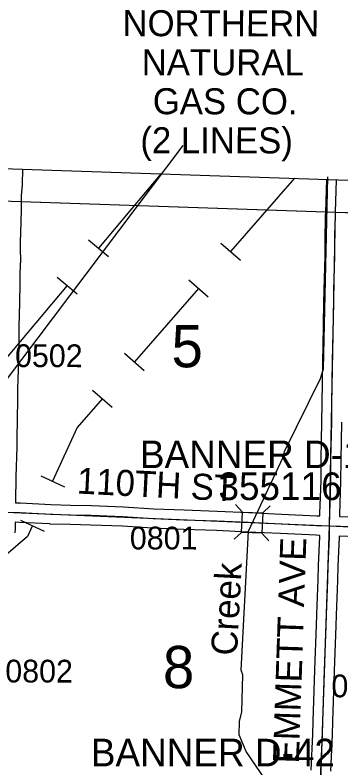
# Model space of a CAD drawing. Extents: x -157.2 to -99.3, y 12.2 to 46.2.
# Drawn here: x -137.377 to -136.373, y 39.155 to 41.472 of the extents above; entities that cross this region are included whole.
import ezdxf

# ---------------------------------------------------------------- set-up
doc = ezdxf.new("R2010")
doc.units = 0
for name, color, linetype in [('tdCoClipBndry', 7, 'Continuous'), ('tdCoCoBndry', 7, 'Continuous'), ('tdCoCoBndryPart', 7, 'Continuous'), ('tdCoHydroRiver', 7, 'Continuous'), ('tdCoHydroTxtLg', 7, 'Continuous'), ('tdCoPipe', 7, 'Continuous'), ('tdCoPipe1', 7, 'Continuous'), ('tdCoPipe2', 7, 'Continuous'), ('tdCoPipeTxt', 7, 'Continuous'), ('tdCoSecRdNmbr', 7, 'Continuous'), ('tdCoSecRdTxt', 7, 'Continuous'), ('tdCoSecRteBand', 7, 'Continuous'), ('tdCoSecRteCL', 7, 'Continuous'), ('tdCoSectLine', 7, 'Continuous'), ('tdCoSectLinePart', 7, 'Continuous'), ('tdCoSectNmbr', 7, 'Continuous'), ('tdCoStrucSec', 7, 'Continuous'), ('tdCoStrucSecCoName', 7, 'Continuous'), ('tdCoStrucSecFHWANum', 7, 'Continuous'), ('tdCoSurfAsphalt', 7, 'Continuous'), ('tdCoSurfEarth', 7, 'Continuous'), ('tdCoSurfGravel', 7, 'Continuous'), ('tdCoTwpBndryShd', 7, 'Continuous')]:
    doc.layers.add(name, color=color, linetype=linetype)

msp = doc.modelspace()

# ---------------------------------------------------------------- linework, layer by layer
at = {"layer": 'tdCoClipBndry'}
msp.add_lwpolyline([(-150.407, 41.4676), (-149.3946, 41.4438), (-148.3968, 41.411), (-147.4001, 41.3615), (-145.4135, 41.2969), (-142.396, 41.1563), (-141.4008, 41.1294), (-139.4104, 41.0607), (-138.4128, 41.0377), (-137.3849, 40.9986), (-130.3617, 40.7621)], dxfattribs=at)
at = {"layer": 'tdCoCoBndry'}
msp.add_lwpolyline([(-152.9518, 41.3883), (-152.409, 41.3796), (-151.4143, 41.374), (-150.4076, 41.3676), (-149.397, 41.3439), (-148.4001, 41.3111), (-147.4042, 41.2616), (-146.4159, 41.2271), (-145.4182, 41.197), (-144.4306, 41.151), (-143.3778, 41.1032), (-142.3996, 41.0564), (-141.4043, 41.0295), (-140.4086, 40.9954), (-139.4133, 40.9608), (-138.4166, 40.9378), (-137.3885, 40.8986), (-136.3904, 40.8656), (-135.3934, 40.8324), (-134.3958, 40.7988)], dxfattribs=at)
at = {"layer": 'tdCoCoBndryPart'}
msp.add_lwpolyline([(-137.3585, 40.8977), (-136.4203, 40.8666)], dxfattribs=at)
at = {"layer": 'tdCoHydroRiver'}
msp.add_lwpolyline([(-136.5928, 39.0997), (-136.6652, 39.2061), (-136.6873, 39.2573), (-136.686, 39.2983), (-136.6787, 39.328), (-136.6752, 39.4415), (-136.681, 39.4559), (-136.658, 39.8843), (-136.5513, 40.1113), (-136.5476, 40.1286), (-136.4363, 40.3539), (-136.4274, 40.3836), (-136.414, 40.974)], dxfattribs=at)
at = {"layer": 'tdCoPipe'}
msp.add_lwpolyline([(-145.5545, 32.0407), (-145.4652, 31.9559), (-145.2641, 32.039), (-144.2371, 32.0131), (-143.232, 33.3859), (-142.9301, 33.9124), (-142.0867, 34.756), (-141.6374, 35.6825), (-141.5355, 35.8566), (-140.3685, 37.1582), (-139.4239, 38.0364), (-138.0693, 39.5013), (-138.0266, 39.825), (-137.4064, 40.3449), (-136.8596, 41.0707)], dxfattribs=at)
at = {"layer": 'tdCoPipe1'}
for p, q in [((-137.1503, 40.78), (-137.089, 40.7284)), ((-137.2469, 40.6652), (-137.1855, 40.6136))]:
    msp.add_line(p, q, dxfattribs=at)
for points in [[(-136.9265, 40.9838), (-137.1197, 40.7542)], [(-137.2162, 40.6394), (-137.4093, 40.4098)]]:
    msp.add_lwpolyline(points, dxfattribs=at)
at = {"layer": 'tdCoPipe2'}
for p, q in [((-136.7435, 40.77), (-136.6831, 40.7173)), ((-136.8422, 40.657), (-136.7818, 40.6043)), ((-137.0395, 40.4311), (-136.9791, 40.3783)), ((-137.1382, 40.3181), (-137.0778, 40.2653)), ((-137.2977, 40.054), (-137.2248, 40.0207)), ((-137.36, 39.9175), (-137.2871, 39.8843))]:
    msp.add_line(p, q, dxfattribs=at)
for points in [[(-136.516, 40.9696), (-136.7133, 40.7437)], [(-136.812, 40.6307), (-137.0093, 40.4047)], [(-137.108, 40.2917), (-137.186, 40.2023), (-137.2613, 40.0374)], [(-137.3236, 39.9009), (-137.3389, 39.8672), (-137.5386, 39.6961)]]:
    msp.add_lwpolyline(points, dxfattribs=at)
at = {"layer": 'tdCoSecRteBand'}
for points in [[(-137.3536, 40.9975), (-137.3552, 40.9502), (-137.3552, 40.9497), (-137.3553, 40.9491), (-137.3577, 40.9159), (-137.3581, 40.9009), (-137.3581, 40.8986), (-137.3579, 40.8771), (-137.3579, 40.8765), (-137.3579, 40.8759), (-137.3592, 40.8335), (-137.3592, 40.8334), (-137.3592, 40.8333), (-137.3613, 40.7732), (-137.3611, 40.7592), (-137.3611, 40.7591), (-137.3611, 40.759), (-137.3606, 40.7104), (-137.3606, 40.7095), (-137.3607, 40.7087), (-137.3616, 40.688), (-137.3617, 40.6877), (-137.3617, 40.6874), (-137.3623, 40.6781), (-137.3625, 40.6465), (-137.3625, 40.6463), (-137.3625, 40.6462), (-137.3635, 40.5877), (-137.3635, 40.5877), (-137.3635, 40.5876), (-137.3652, 40.5125), (-137.365, 40.4661), (-137.365, 40.4657), (-137.365, 40.4653), (-137.3662, 40.4073), (-137.3662, 40.407), (-137.3663, 40.4067), (-137.3687, 40.3515), (-137.3694, 40.3229), (-137.3697, 40.2879), (-137.3697, 40.2879), (-137.3697, 40.2878), (-137.3709, 40.1699), (-137.3709, 40.1698), (-137.3709, 40.1697), (-137.3714, 40.1431), (-137.3714, 40.1429), (-137.3714, 40.1427), (-137.3741, 40.052), (-137.3751, 39.9728), (-137.3751, 39.9726), (-137.3751, 39.9723), (-137.3751, 39.9715), (-137.3604, 39.971), (-137.3602, 39.971), (-137.36, 39.9709), (-137.2665, 39.9658), (-137.2058, 39.9643), (-137.2057, 39.9643), (-137.2057, 39.9643), (-137.1418, 39.9626), (-137.1417, 39.9626), (-137.1415, 39.9626), (-137.0434, 39.9589), (-137.043, 39.9589), (-137.0426, 39.9588), (-136.9499, 39.9529), (-136.8557, 39.949), (-136.7547, 39.9456), (-136.7545, 39.9456), (-136.7543, 39.9456), (-136.6574, 39.9411), (-136.6574, 39.9411), (-136.6574, 39.9411), (-136.5563, 39.9364), (-136.5563, 39.9364), (-136.5563, 39.9364), (-136.4472, 39.9313), (-136.4381, 39.9309)], [(-136.4381, 39.9309), (-136.438, 39.9375), (-136.438, 39.9378), (-136.438, 39.9382), (-136.4348, 40.0382), (-136.4341, 40.1038), (-136.4341, 40.1039), (-136.4341, 40.104), (-136.4319, 40.2205), (-136.4314, 40.2761), (-136.4314, 40.2762), (-136.4314, 40.2763), (-136.4294, 40.4084), (-136.4294, 40.4086), (-136.4294, 40.4087), (-136.4284, 40.4518), (-136.4257, 40.5864), (-136.425, 40.6253), (-136.425, 40.6255), (-136.425, 40.6256), (-136.422, 40.7305), (-136.4222, 40.7939), (-136.4222, 40.7944), (-136.4222, 40.7949), (-136.421, 40.8368), (-136.4212, 40.8368), (-136.4205, 40.855), (-136.4205, 40.855), (-136.4205, 40.8551), (-136.42, 40.8667), (-136.4191, 40.8966), (-136.4189, 40.8966), (-136.4187, 40.8999), (-136.4166, 40.9659)], [(-136.3719, 40.2195), (-136.3741, 40.103), (-136.3748, 40.0372), (-136.3748, 40.0369), (-136.3748, 40.0366), (-136.378, 39.9366), (-136.3781, 39.9286), (-136.3773, 39.9286), (-136.324, 39.9266)], [(-136.4651, 39.1482), (-136.46, 39.2596), (-136.459, 39.2995), (-136.459, 39.2996), (-136.459, 39.2996), (-136.4543, 39.4565), (-136.4543, 39.4566), (-136.4543, 39.4568), (-136.4489, 39.5944), (-136.4481, 39.6274), (-136.4481, 39.6277), (-136.4481, 39.628), (-136.4437, 39.7347), (-136.4427, 39.7781), (-136.4427, 39.7784), (-136.4427, 39.7788), (-136.4388, 39.866), (-136.4387, 39.8701), (-136.4387, 39.8709), (-136.4496, 39.8713), (-136.4497, 39.8713), (-136.4499, 39.8713), (-136.5591, 39.8765), (-136.6602, 39.8812), (-136.7569, 39.8856), (-136.8578, 39.8891), (-136.858, 39.8891), (-136.8581, 39.8891), (-136.9528, 39.893), (-136.9531, 39.893), (-136.9534, 39.893), (-137.046, 39.8989), (-137.1436, 39.9026), (-137.2073, 39.9043), (-137.2684, 39.9058), (-137.2689, 39.9058), (-137.2693, 39.9059), (-137.363, 39.911), (-137.3768, 39.9116), (-137.3768, 39.8926), (-137.3768, 39.8917), (-137.3769, 39.8908), (-137.3776, 39.8782)], [(-136.3263, 39.8666), (-136.3787, 39.8686), (-136.3788, 39.8649), (-136.3788, 39.8644), (-136.3788, 39.8639), (-136.3827, 39.7764), (-136.3837, 39.7331), (-136.3837, 39.7328), (-136.3837, 39.7325), (-136.3882, 39.6258), (-136.3889, 39.5928), (-136.3889, 39.5925), (-136.3889, 39.5923), (-136.3943, 39.4546), (-136.399, 39.2979), (-136.4, 39.2578), (-136.4, 39.2575), (-136.4, 39.2572), (-136.4052, 39.1458)]]:
    msp.add_lwpolyline(points, dxfattribs=at)
at = {"layer": 'tdCoSecRteCL'}
for points in [[(-136.39, 40.8656), (-136.3888, 40.8988), (-136.3866, 40.9649)], [(-136.4084, 39.8998), (-136.408, 39.9372), (-136.4048, 40.0376), (-136.4041, 40.1034), (-136.4019, 40.2201), (-136.4014, 40.2758), (-136.3994, 40.408), (-136.3984, 40.4511), (-136.3957, 40.5858), (-136.395, 40.6248), (-136.392, 40.7302), (-136.3922, 40.794), (-136.3905, 40.854), (-136.39, 40.8656)], [(-136.39, 40.8656), (-136.3179, 40.8633), (-136.0901, 40.8574), (-135.9811, 40.8537), (-135.7912, 40.8458), (-135.5986, 40.8387), (-135.5244, 40.8364), (-135.3931, 40.8324)], [(-137.4061, 39.9428), (-137.3616, 39.941), (-137.2677, 39.9358), (-137.2065, 39.9343), (-137.1426, 39.9326), (-137.0445, 39.9289), (-136.9515, 39.923), (-136.8568, 39.919), (-136.7557, 39.9156), (-136.6588, 39.9111), (-136.5577, 39.9065), (-136.4484, 39.9013), (-136.4084, 39.8998)], [(-136.4421, 38.9061), (-136.4406, 38.9508), (-136.4386, 39.0065), (-136.4352, 39.1468), (-136.43, 39.2586), (-136.429, 39.2987), (-136.4243, 39.4556), (-136.4189, 39.5934), (-136.4182, 39.6267), (-136.4137, 39.7338), (-136.4127, 39.7774), (-136.4088, 39.8652), (-136.4084, 39.8998)], [(-136.4084, 39.8998), (-136.3251, 39.8966), (-136.1722, 39.8912), (-136.096, 39.8904), (-136.0004, 39.8872), (-135.8558, 39.8828), (-135.7108, 39.8793), (-135.5722, 39.8759), (-135.5108, 39.8734), (-135.448, 39.8709), (-135.4151, 39.8708)]]:
    msp.add_lwpolyline(points, dxfattribs=at)
at = {"layer": 'tdCoSectLine'}
for points in [[(-136.3904, 40.8656), (-136.3871, 40.965)], [(-137.3885, 40.8986), (-136.3904, 40.8656)], [(-136.4088, 39.8998), (-136.3904, 40.8656)], [(-136.3904, 40.8656), (-135.3934, 40.8324)], [(-137.4064, 39.9428), (-136.4088, 39.8998)], [(-136.4425, 38.9061), (-136.4088, 39.8998)], [(-136.4088, 39.8998), (-135.4154, 39.8708)]]:
    msp.add_lwpolyline(points, dxfattribs=at)
at = {"layer": 'tdCoSectLinePart'}
msp.add_lwpolyline([(-137.3585, 40.8977), (-136.4203, 40.8666)], dxfattribs=at)
at = {"layer": 'tdCoStrucSec'}
for p, q in [((-136.6767, 39.9428), (-136.6979, 39.9658)), ((-136.6142, 39.9401), (-136.5911, 39.9613)), ((-136.6793, 39.8802), (-136.7024, 39.859)), ((-136.6168, 39.8776), (-136.5956, 39.8546))]:
    msp.add_line(p, q, dxfattribs=at)
msp.add_lwpolyline([(-136.6767, 39.9428), (-136.6142, 39.9401), (-136.6168, 39.8776), (-136.6793, 39.8802)], close=True, dxfattribs=at)
at = {"layer": 'tdCoSurfAsphalt'}
for points in [[(-137.4061, 39.9428), (-137.3616, 39.941), (-137.2677, 39.9358), (-137.2065, 39.9343), (-137.1426, 39.9326), (-137.0445, 39.9289), (-136.9515, 39.923), (-136.8568, 39.919), (-136.7557, 39.9156), (-136.6588, 39.9111), (-136.5577, 39.9065), (-136.4484, 39.9013), (-136.4084, 39.8998), (-136.3251, 39.8966)], [(-136.4352, 39.1468), (-136.43, 39.2586), (-136.429, 39.2987), (-136.4243, 39.4556), (-136.4189, 39.5934), (-136.4182, 39.6267), (-136.4137, 39.7338), (-136.4127, 39.7774), (-136.4088, 39.8652), (-136.4084, 39.8998)]]:
    msp.add_lwpolyline(points, dxfattribs=at)
at = {"layer": 'tdCoSurfEarth'}
msp.add_lwpolyline([(-136.39, 40.8656), (-136.3179, 40.8633), (-136.0901, 40.8574), (-135.9811, 40.8537), (-135.7912, 40.8458), (-135.5986, 40.8387)], dxfattribs=at)
at = {"layer": 'tdCoSurfGravel'}
for points in [[(-136.39, 40.8656), (-136.3888, 40.8988), (-136.3866, 40.9649)], [(-136.4084, 39.8998), (-136.408, 39.9372), (-136.4048, 40.0376), (-136.4041, 40.1034), (-136.4019, 40.2201), (-136.4014, 40.2758), (-136.3994, 40.408), (-136.3984, 40.4511), (-136.3957, 40.5858), (-136.395, 40.6248), (-136.392, 40.7302), (-136.3922, 40.794), (-136.3905, 40.854), (-136.39, 40.8656)]]:
    msp.add_lwpolyline(points, dxfattribs=at)
at = {"layer": 'tdCoTwpBndryShd'}
msp.add_lwpolyline([(-150.4076, 41.3676), (-149.397, 41.3439), (-148.4001, 41.3111), (-147.4042, 41.2616), (-146.4159, 41.2271), (-145.4182, 41.197), (-144.4306, 41.151), (-143.3778, 41.1032), (-142.3996, 41.0564), (-141.4043, 41.0295), (-140.4086, 40.9954), (-139.4133, 40.9608), (-138.4166, 40.9378), (-137.3885, 40.8986), (-136.3904, 40.8656), (-135.3934, 40.8324), (-134.3958, 40.7988)], dxfattribs=at)

# ---------------------------------------------------------------- texts
at = {"layer": 'tdCoHydroTxtLg'}
msp.add_text('Creek', height=0.08, rotation=86.9208, dxfattribs=at).set_placement((-136.6938, 39.4997))
at = {"layer": 'tdCoPipeTxt'}
for s, p in [('NORTHERN', (-137.0462, 41.4067)), ('NATURAL', (-136.9869, 41.2866)), ('GAS CO.', (-136.9529, 41.1666)), ('(2 LINES)', (-136.9911, 41.0466))]:
    msp.add_text(s, height=0.08, rotation=359.8955, dxfattribs=at).set_placement(p)
at = {"layer": 'tdCoSecRdNmbr'}
for s, rotation, p in [('0502', 359.8952, (-137.377, 40.3887)), ('0801', 359.8954, (-137.0235, 39.8278)), ('0802', 359.8951, (-137.407, 39.4185)), ('0902', 359.8959, (-136.4028, 39.3728))]:
    msp.add_text(s, height=0.07, rotation=rotation, dxfattribs=at).set_placement(p)
at = {"layer": 'tdCoSecRdTxt'}
for s, rotation, p in [('110TH ST', 357.12, (-137.1878, 39.9998)), ('EMMETT AVE', 88.0928, (-136.503, 39.1682))]:
    msp.add_text(s, height=0.08, rotation=rotation, dxfattribs=at).set_placement(p)
at = {"layer": 'tdCoSectNmbr'}
for s, p in [('5', (-136.8952, 40.388)), ('8', (-136.9217, 39.4009))]:
    msp.add_text(s, height=0.13, rotation=359.8955, dxfattribs=at).set_placement(p)
at = {"layer": 'tdCoStrucSecCoName'}
for s, p in [('BANNER D-15', (-136.9924, 40.0777)), ('BANNER D-42', (-137.1435, 39.1603))]:
    msp.add_text(s, height=0.085, dxfattribs=at).set_placement(p)
at = {"layer": 'tdCoStrucSecFHWANum'}
msp.add_text('355116', height=0.085, dxfattribs=at).set_placement((-136.7506, 39.9795))

doc.saveas('drawing.dxf')
